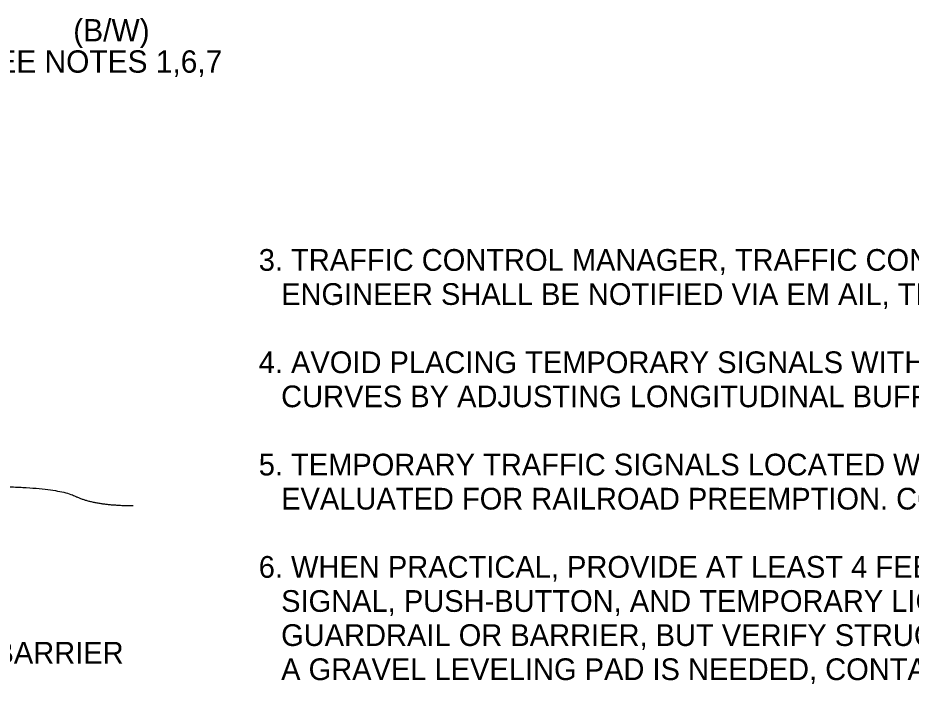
# Model space of a CAD drawing. Extents: x 99982 to 100176, y 99905 to 100011.
# Drawn here: x 100009.271 to 100012.15, y 99972.907 to 99975.053 of the extents above; entities that cross this region are included whole.
import ezdxf

# ---------------------------------------------------------------- set-up
doc = ezdxf.new("R2010")
doc.units = 0
for name, color, linetype in [('SH_GI_GeneralNotesBodyText', 7, 'Continuous'), ('TR_SN_ConstructionSigns', 7, 'Continuous'), ('TR_WZ_WorkZoneDetails', 7, 'Continuous'), ('TR_WZ_WorkZoneTextCurrent', 7, 'Continuous')]:
    doc.layers.add(name, color=color, linetype=linetype)

msp = doc.modelspace()

# ---------------------------------------------------------------- linework, layer by layer
at = {"layer": 'TR_WZ_WorkZoneDetails'}
msp.add_open_spline([(100009.1405, 99973.5438), (100009.3917, 99973.544), (100009.5172, 99973.4819), (100009.6427, 99973.482)], degree=2, dxfattribs=at)

# ---------------------------------------------------------------- texts
at = {"layer": 'SH_GI_GeneralNotesBodyText'}
for s, p in [('3. TRAFFIC CONTROL MANAGER, TRAFFIC CONTROL SUPERVISOR (PRIMARY AND ALTERNATE), AND WSDOT ', (100010.0475, 99974.2384)), ('ENGINEER SHALL BE NOTIFIED VIA EM AIL, TEXT, AND/OR PAGE IF ANY TEMPORARY SIGNAL MALFUNCTIONS.', (100010.1197, 99974.1285)), ('4. AVOID PLACING TEMPORARY SIGNALS WITHIN OR IMMEDIATELY FOLLOWING HORIZONTAL & VERTICAL ', (100010.0475, 99973.9087)), ('CURVES BY ADJUSTING LONGITUDINAL BUFFER SPACE OR EXTENDING WORK AREA.', (100010.1197, 99973.7988)), ('5. TEMPORARY TRAFFIC SIGNALS LOCATED WITHIN 1/4 MILE OF A RAILROAD GRADE CROSSING SHALL BE ', (100010.0475, 99973.579)), ('EVALUATED FOR RAILROAD PREEMPTION. CONTACT REGION TRANSPORTATION OPERATIONS.', (100010.1197, 99973.4691)), ('6. WHEN PRACTICAL, PROVIDE AT LEAST 4 FEET OF LATERAL CLEARANCE FROM TRAVEL LANE TO TEMP ', (100010.0475, 99973.2493)), ('SIGNAL, PUSH-BUTTON, AND TEMPORARY LIGHTING.  ACCEPTABLE TO PLACE THESE DEVICES BEHIND EXISTING ', (100010.1197, 99973.1394)), ('GUARDRAIL OR BARRIER, BUT VERIFY STRUCTURAL LOADING ON TEMP SIGNAL MAST ARM IS SUFFICIENT.  IF ', (100010.1197, 99973.0295)), ('A GRAVEL LEVELING PAD IS NEEDED, CONTACT ENGINEER PRIOR TO INSTALLING.', (100010.1197, 99972.9196))]:
    msp.add_text(s, height=0.07, rotation=360, dxfattribs=at).set_placement(p)
at = {"layer": 'TR_SN_ConstructionSigns'}
for s, p in [('(B/W)', (100009.4499, 99974.9776)), ('SEE NOTES 1,6,7', (100009.138, 99974.8768))]:
    msp.add_text(s, height=0.072, rotation=360, dxfattribs=at).set_placement(p)
at = {"layer": 'TR_WZ_WorkZoneTextCurrent'}
msp.add_text('TYPE 2 OR F-SHAPE TEMP BARRIER', height=0.07, dxfattribs=at).set_placement((100007.9633, 99972.9728))

doc.saveas('drawing.dxf')
